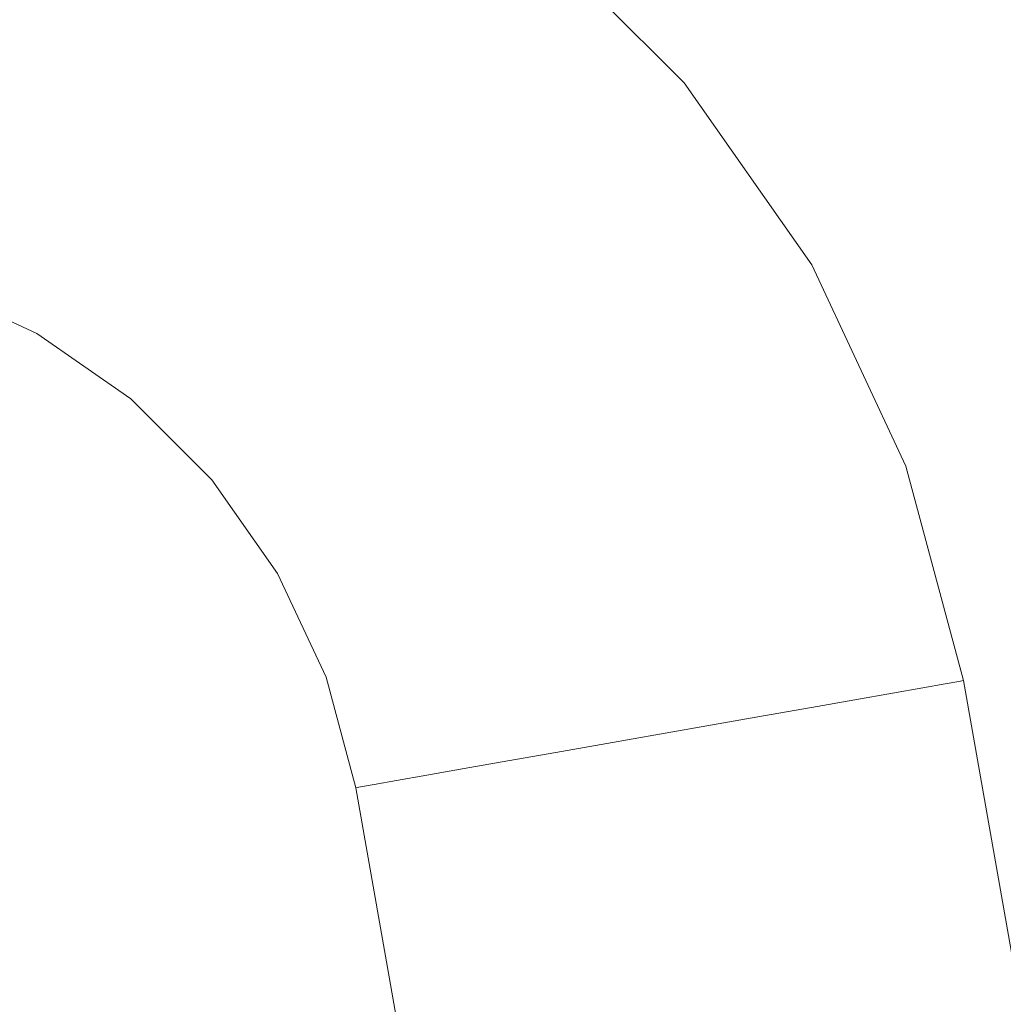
# Model space of a CAD drawing. Header units: millimetres. Extents: x -30280 to 309309, y -17460 to 4378.
# Tile 853 of 1056: x 251407 to 251433, y -13040 to -13014. Entities that reach past the tile are written whole.
import ezdxf

# ---------------------------------------------------------------- set-up
doc = ezdxf.new("R2010")
doc.units = ezdxf.units.MM
doc.header["$MEASUREMENT"] = 0
doc.linetypes.add('Wipeout_Contour', pattern=[1000, 0, -1000])
for name, color, linetype in [('Nuevo_08_E_Envans secs', 7, 'Continuous'), ('Nuevo_09_EI_Mobiliari general', 7, 'Continuous'), ('Nuevo_Ventanas Archicad', 7, 'Continuous')]:
    doc.layers.add(name, color=color, linetype=linetype)
doc.layers.add('Nuevo_09_EI_Mobiliari general_Pluma_Nº__1', color=7, linetype='Continuous', lineweight=5)

# ---------------------------------------------------------------- blocks, each defined once
blk = doc.blocks.new('Elem Sección_541_6', base_point=(235890.588, -13459.976))
at = {"color": 254, "linetype": 'Wipeout_Contour', "lineweight": 0, "ltscale": 1517989.291840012}
blk.add_wipeout([(248979.884, -11359.976), (254508.641, -11359.976), (254508.641, -13457.976), (254654.197, -13457.976), (254654.197, -11012.976), (248979.884, -11012.976)], dxfattribs=at).dxf.layer = 'Nuevo_08_E_Envans secs'
blk = doc.blocks.new('Elem Sección_543_6', base_point=(235890.588, -13459.976))
at = {"color": 254, "linetype": 'Wipeout_Contour', "lineweight": 0, "ltscale": 31165908.05935061}
blk.add_wipeout([(253368.641, -11399.976), (248979.884, -11399.976), (248979.884, -13305.666), (249022.416, -13068.118), (249023.053, -13065.78), (249026.984, -13043.488), (249005.387, -13043.488), (249005.387, -12987.919), (249005.459, -12987.919), (249019.024, -12561.809), (249441.751, -12561.809), (249455.316, -12987.919), (249455.387, -12987.919), (249455.387, -13043.488), (249433.791, -13043.488), (249437.722, -13065.78), (249438.358, -13068.118), (249480.387, -13302.855), (249522.416, -13068.119), (249523.053, -13065.78), (249526.984, -13043.488), (249505.387, -13043.488), (249505.387, -12987.919), (249505.459, -12987.919), (249519.024, -12561.809), (249941.751, -12561.809), (249955.316, -12987.919), (249955.387, -12987.919), (249955.387, -13043.488), (249933.791, -13043.488), (249937.722, -13065.78), (249938.358, -13068.119), (249980.387, -13302.855), (250022.416, -13068.119), (250023.053, -13065.78), (250026.984, -13043.488), (250005.387, -13043.488), (250005.387, -12987.919), (250005.459, -12987.919), (250019.024, -12561.81), (250441.751, -12561.81), (250455.316, -12987.919), (250455.387, -12987.919), (250455.387, -13043.488), (250433.791, -13043.488), (250437.722, -13065.78), (250438.358, -13068.119), (250480.387, -13302.855), (250522.416, -13068.119), (250523.053, -13065.78), (250526.984, -13043.488), (250505.387, -13043.488), (250505.387, -12987.919), (250505.459, -12987.919), (250519.024, -12561.81), (250941.751, -12561.81), (250955.316, -12987.919), (250955.387, -12987.919), (250955.387, -13043.488), (250933.791, -13043.488), (250937.722, -13065.78), (250938.358, -13068.119), (250980.387, -13302.855), (251022.416, -13068.119), (251023.053, -13065.78), (251026.984, -13043.488), (251005.387, -13043.488), (251005.387, -12987.919), (251005.459, -12987.919), (251019.024, -12561.81), (251441.751, -12561.81), (251455.316, -12987.919), (251455.387, -12987.919), (251455.387, -13043.488), (251433.791, -13043.488), (251437.722, -13065.78), (251438.358, -13068.119), (251480.387, -13302.855), (251522.416, -13068.119), (251523.053, -13065.78), (251526.984, -13043.488), (251505.387, -13043.488), (251505.387, -12987.919), (251505.459, -12987.919), (251519.024, -12561.81), (251941.751, -12561.81), (251955.316, -12987.919), (251955.387, -12987.919), (251955.387, -13043.488), (251933.791, -13043.488), (251937.722, -13065.78), (251938.358, -13068.119), (251980.387, -13302.855), (252022.416, -13068.119), (252023.053, -13065.78), (252026.984, -13043.488), (252005.387, -13043.488), (252005.387, -12987.919), (252005.459, -12987.919), (252019.024, -12561.81), (252441.751, -12561.81), (252455.316, -12987.919), (252455.387, -12987.919), (252455.387, -13043.488), (252433.791, -13043.488), (252437.722, -13065.78), (252438.358, -13068.119), (252480.387, -13302.855), (252522.416, -13068.119), (252523.053, -13065.78), (252526.984, -13043.488), (252505.387, -13043.488), (252505.387, -12987.919), (252505.459, -12987.919), (252519.024, -12561.81), (252941.751, -12561.81), (252955.316, -12987.919), (252955.387, -12987.919), (252955.387, -13043.488), (252933.791, -13043.488), (252937.722, -13065.78), (252938.358, -13068.119), (252999.567, -13409.976), (253368.641, -13409.976)], dxfattribs=at).dxf.layer = 'Nuevo_Ventanas Archicad'
blk = doc.blocks.new('Elem Sección_548_6', base_point=(235890.588, -13459.976))
at = {"color": 254, "linetype": 'Wipeout_Contour', "lineweight": 0, "ltscale": 9559586.718697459}
blk.add_wipeout([(251044.853, -13034.287), (251043.278, -13043.221), (251043.407, -13043.221), (251043.735, -13043.071), (251049.285, -13041.62), (251054.944, -13041.147), (251054.944, -13041.12), (251230.387, -13041.603), (251405.831, -13041.12), (251405.831, -13041.147), (251411.49, -13041.62), (251417.04, -13043.071), (251417.368, -13043.221), (251417.497, -13043.221), (251415.922, -13034.287), (251415.153, -13031.419), (251413.897, -13028.729), (251412.191, -13026.298), (251410.089, -13024.201), (251407.654, -13022.502), (251404.961, -13021.252), (251402.091, -13020.49), (251399.133, -13020.239), (251399.133, -13020.217), (251243.579, -13020.652), (251243.579, -13020.725), (251230.387, -13020.689), (251217.196, -13020.725), (251217.196, -13020.652), (251061.642, -13020.217), (251061.642, -13020.239), (251058.684, -13020.49), (251055.814, -13021.252), (251053.12, -13022.502), (251050.685, -13024.201), (251048.583, -13026.298), (251046.878, -13028.729), (251045.622, -13031.419)], dxfattribs=at).dxf.layer = 'Nuevo_09_EI_Mobiliari general'
at = {"color": 254, "linetype": 'Wipeout_Contour', "lineweight": 0, "ltscale": 2517678.655967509}
blk.add_wipeout([(251455.387, -13007.674), (251413.566, -13007.674), (251415.63, -13008.632), (251420.357, -13011.93), (251424.437, -13016.001), (251427.747, -13020.719), (251430.186, -13025.942), (251431.679, -13031.509), (251433.744, -13043.221), (251455.387, -13043.221)], dxfattribs=at).dxf.layer = 'Nuevo_09_EI_Mobiliari general'
at = {"color": 254, "linetype": 'Wipeout_Contour', "lineweight": 0, "ltscale": 1007193.004437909}
blk.add_wipeout([(251480.387, -13345.819), (251425.168, -13032.657), (251423.8, -13032.898), (251480.387, -13353.819)], dxfattribs=at).dxf.layer = 'Nuevo_09_EI_Mobiliari general'
at = {"color": 254, "linetype": 'Wipeout_Contour', "lineweight": 0, "ltscale": 1007189.338553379}
blk.add_wipeout([(251480.387, -13353.819), (251423.8, -13032.898), (251422.432, -13033.139), (251478.977, -13353.819)], dxfattribs=at).dxf.layer = 'Nuevo_09_EI_Mobiliari general'
at = {"color": 254, "linetype": 'Wipeout_Contour', "lineweight": 0, "ltscale": 1007183.897690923}
blk.add_wipeout([(251422.432, -13033.139), (251421.106, -13033.373), (251477.609, -13353.819), (251478.977, -13353.819)], dxfattribs=at).dxf.layer = 'Nuevo_09_EI_Mobiliari general'
at = {"color": 254, "linetype": 'Wipeout_Contour', "lineweight": 0, "ltscale": 1007178.706047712}
blk.add_wipeout([(251477.609, -13353.819), (251421.106, -13033.373), (251419.861, -13033.593), (251476.326, -13353.819)], dxfattribs=at).dxf.layer = 'Nuevo_09_EI_Mobiliari general'
at = {"color": 254, "linetype": 'Wipeout_Contour', "lineweight": 0, "ltscale": 1007173.921383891}
blk.add_wipeout([(251476.326, -13353.819), (251419.861, -13033.593), (251418.736, -13033.791), (251475.166, -13353.819)], dxfattribs=at).dxf.layer = 'Nuevo_09_EI_Mobiliari general'
at = {"color": 254, "linetype": 'Wipeout_Contour', "lineweight": 0, "ltscale": 1007169.68908192}
blk.add_wipeout([(251417.765, -13033.962), (251474.164, -13353.819), (251475.166, -13353.819), (251418.736, -13033.791)], dxfattribs=at).dxf.layer = 'Nuevo_09_EI_Mobiliari general'
at = {"color": 254, "linetype": 'Wipeout_Contour', "lineweight": 0, "ltscale": 1007166.137712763}
blk.add_wipeout([(251474.164, -13353.819), (251417.765, -13033.962), (251416.977, -13034.101), (251473.352, -13353.819)], dxfattribs=at).dxf.layer = 'Nuevo_09_EI_Mobiliari general'
at = {"color": 254, "linetype": 'Wipeout_Contour', "lineweight": 0, "ltscale": 1007163.375188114}
blk.add_wipeout([(251416.977, -13034.101), (251416.397, -13034.203), (251472.754, -13353.819), (251473.352, -13353.819)], dxfattribs=at).dxf.layer = 'Nuevo_09_EI_Mobiliari general'
at = {"color": 254, "linetype": 'Wipeout_Contour', "lineweight": 0, "ltscale": 1007161.485494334}
blk.add_wipeout([(251472.754, -13353.819), (251416.397, -13034.203), (251416.042, -13034.266), (251472.387, -13353.819)], dxfattribs=at).dxf.layer = 'Nuevo_09_EI_Mobiliari general'
at = {"color": 254, "linetype": 'Wipeout_Contour', "lineweight": 0, "ltscale": 1007160.526006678}
blk.add_wipeout([(251415.922, -13034.287), (251472.264, -13353.819), (251472.387, -13353.819), (251416.042, -13034.266)], dxfattribs=at).dxf.layer = 'Nuevo_09_EI_Mobiliari general'
at = {"color": 254, "linetype": 'Wipeout_Contour', "lineweight": 0, "ltscale": 1007202.730688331}
blk.add_wipeout([(251431.559, -13031.53), (251480.387, -13308.449), (251480.387, -13307.749), (251431.679, -13031.509)], dxfattribs=at).dxf.layer = 'Nuevo_09_EI_Mobiliari general'
at = {"color": 254, "linetype": 'Wipeout_Contour', "lineweight": 0, "ltscale": 1007202.402345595}
blk.add_wipeout([(251431.559, -13031.53), (251431.204, -13031.593), (251480.387, -13310.527), (251480.387, -13308.449)], dxfattribs=at).dxf.layer = 'Nuevo_09_EI_Mobiliari general'
at = {"color": 254, "linetype": 'Wipeout_Contour', "lineweight": 0, "ltscale": 1007201.760906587}
blk.add_wipeout([(251480.387, -13310.527), (251431.204, -13031.593), (251430.623, -13031.695), (251480.387, -13313.921)], dxfattribs=at).dxf.layer = 'Nuevo_09_EI_Mobiliari general'
at = {"color": 254, "linetype": 'Wipeout_Contour', "lineweight": 0, "ltscale": 1007072.850735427}
blk.add_wipeout([(251430.072, -13025.983), (251431.559, -13031.53), (251431.679, -13031.509), (251430.186, -13025.942)], dxfattribs=at).dxf.layer = 'Nuevo_09_EI_Mobiliari general'
at = {"color": 254, "linetype": 'Wipeout_Contour', "lineweight": 0, "ltscale": 1007200.825988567}
blk.add_wipeout([(251430.623, -13031.695), (251429.836, -13031.834), (251480.387, -13318.527), (251480.387, -13313.921)], dxfattribs=at).dxf.layer = 'Nuevo_09_EI_Mobiliari general'
at = {"color": 254, "linetype": 'Wipeout_Contour', "lineweight": 0, "ltscale": 1007063.898723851}
blk.add_wipeout([(251427.642, -13020.78), (251430.072, -13025.983), (251430.186, -13025.942), (251427.747, -13020.719)], dxfattribs=at).dxf.layer = 'Nuevo_09_EI_Mobiliari general'
at = {"color": 254, "linetype": 'Wipeout_Contour', "lineweight": 0, "ltscale": 1007199.626137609}
blk.add_wipeout([(251428.864, -13032.005), (251480.387, -13324.206), (251480.387, -13318.527), (251429.836, -13031.834)], dxfattribs=at).dxf.layer = 'Nuevo_09_EI_Mobiliari general'
at = {"color": 254, "linetype": 'Wipeout_Contour', "lineweight": 0, "ltscale": 1007051.411574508}
blk.add_wipeout([(251424.344, -13016.079), (251427.642, -13020.78), (251427.747, -13020.719), (251424.437, -13016.001)], dxfattribs=at).dxf.layer = 'Nuevo_09_EI_Mobiliari general'
at = {"color": 254, "linetype": 'Wipeout_Contour', "lineweight": 0, "ltscale": 1007071.942308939}
blk.add_wipeout([(251430.072, -13025.983), (251429.733, -13026.107), (251431.204, -13031.593), (251431.559, -13031.53)], dxfattribs=at).dxf.layer = 'Nuevo_09_EI_Mobiliari general'
at = {"color": 254, "linetype": 'Wipeout_Contour', "lineweight": 0, "ltscale": 1007198.197917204}
blk.add_wipeout([(251428.864, -13032.005), (251427.74, -13032.203), (251480.387, -13330.784), (251480.387, -13324.206)], dxfattribs=at).dxf.layer = 'Nuevo_09_EI_Mobiliari general'
at = {"layer": 'Nuevo_09_EI_Mobiliari general_Pluma_Nº__1', "color": 7, "linetype": 'Continuous', "lineweight": 5}
blk.add_line((251431.679, -13031.509), (251431.559, -13031.53), dxfattribs=at)
at = {"color": 254, "linetype": 'Wipeout_Contour', "lineweight": 0, "ltscale": 1007035.77013558}
blk.add_wipeout([(251420.279, -13012.023), (251424.344, -13016.079), (251424.437, -13016.001), (251420.357, -13011.93)], dxfattribs=at).dxf.layer = 'Nuevo_09_EI_Mobiliari general'
at = {"color": 254, "linetype": 'Wipeout_Contour', "lineweight": 0, "ltscale": 1007063.05652108}
blk.add_wipeout([(251427.642, -13020.78), (251427.33, -13020.961), (251429.733, -13026.107), (251430.072, -13025.983)], dxfattribs=at).dxf.layer = 'Nuevo_09_EI_Mobiliari general'
at = {"color": 254, "linetype": 'Wipeout_Contour', "lineweight": 0, "ltscale": 1007196.584828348}
blk.add_wipeout([(251427.74, -13032.203), (251426.495, -13032.423), (251480.387, -13338.062), (251480.387, -13330.784)], dxfattribs=at).dxf.layer = 'Nuevo_09_EI_Mobiliari general'
at = {"color": 254, "linetype": 'Wipeout_Contour', "lineweight": 0, "ltscale": 1007050.661154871}
blk.add_wipeout([(251424.344, -13016.079), (251424.068, -13016.311), (251427.33, -13020.961), (251427.642, -13020.78)], dxfattribs=at).dxf.layer = 'Nuevo_09_EI_Mobiliari general'
at = {"color": 254, "linetype": 'Wipeout_Contour', "lineweight": 0, "ltscale": 1007070.146053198}
blk.add_wipeout([(251429.733, -13026.107), (251429.179, -13026.309), (251430.623, -13031.695), (251431.204, -13031.593)], dxfattribs=at).dxf.layer = 'Nuevo_09_EI_Mobiliari general'
at = {"color": 254, "linetype": 'Wipeout_Contour', "lineweight": 0, "ltscale": 1007194.835947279}
blk.add_wipeout([(251480.387, -13338.062), (251426.495, -13032.423), (251425.168, -13032.657), (251480.387, -13345.819)], dxfattribs=at).dxf.layer = 'Nuevo_09_EI_Mobiliari general'
at = {"layer": 'Nuevo_09_EI_Mobiliari general_Pluma_Nº__1', "color": 7, "linetype": 'Continuous', "lineweight": 5}
for p, q in [((251431.559, -13031.53), (251431.204, -13031.593)), ((251480.387, -13307.749), (251431.679, -13031.509))]:
    blk.add_line(p, q, dxfattribs=at)
at = {"color": 254, "linetype": 'Wipeout_Contour', "lineweight": 0, "ltscale": 1007035.134471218}
blk.add_wipeout([(251420.279, -13012.023), (251420.047, -13012.3), (251424.068, -13016.311), (251424.344, -13016.079)], dxfattribs=at).dxf.layer = 'Nuevo_09_EI_Mobiliari general'
at = {"color": 254, "linetype": 'Wipeout_Contour', "lineweight": 0, "ltscale": 1007061.390362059}
blk.add_wipeout([(251427.33, -13020.961), (251426.82, -13021.256), (251429.179, -13026.309), (251429.733, -13026.107)], dxfattribs=at).dxf.layer = 'Nuevo_09_EI_Mobiliari general'
at = {"color": 254, "linetype": 'Wipeout_Contour', "lineweight": 0, "ltscale": 1007049.175653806}
blk.add_wipeout([(251424.068, -13016.311), (251423.617, -13016.691), (251426.82, -13021.256), (251427.33, -13020.961)], dxfattribs=at).dxf.layer = 'Nuevo_09_EI_Mobiliari general'
at = {"color": 254, "linetype": 'Wipeout_Contour', "lineweight": 0, "ltscale": 1007067.51705554}
blk.add_wipeout([(251429.179, -13026.309), (251428.427, -13026.582), (251429.836, -13031.834), (251430.623, -13031.695)], dxfattribs=at).dxf.layer = 'Nuevo_09_EI_Mobiliari general'
at = {"layer": 'Nuevo_09_EI_Mobiliari general_Pluma_Nº__1', "color": 7, "linetype": 'Continuous', "lineweight": 5}
for p, q in [((251431.679, -13031.509), (251430.186, -13025.942)), ((251431.204, -13031.593), (251430.623, -13031.695))]:
    blk.add_line(p, q, dxfattribs=at)
at = {"color": 254, "linetype": 'Wipeout_Contour', "lineweight": 0, "ltscale": 1007033.874939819}
blk.add_wipeout([(251420.047, -13012.3), (251419.669, -13012.752), (251423.617, -13016.691), (251424.068, -13016.311)], dxfattribs=at).dxf.layer = 'Nuevo_09_EI_Mobiliari general'
at = {"color": 254, "linetype": 'Wipeout_Contour', "lineweight": 0, "ltscale": 1007058.951207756}
blk.add_wipeout([(251426.82, -13021.256), (251426.127, -13021.656), (251428.427, -13026.582), (251429.179, -13026.309)], dxfattribs=at).dxf.layer = 'Nuevo_09_EI_Mobiliari general'
at = {"color": 254, "linetype": 'Wipeout_Contour', "lineweight": 0, "ltscale": 1007047.000464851}
blk.add_wipeout([(251423.617, -13016.691), (251423.005, -13017.205), (251426.127, -13021.656), (251426.82, -13021.256)], dxfattribs=at).dxf.layer = 'Nuevo_09_EI_Mobiliari general'
at = {"color": 254, "linetype": 'Wipeout_Contour', "lineweight": 0, "ltscale": 1007064.135539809}
blk.add_wipeout([(251427.501, -13026.92), (251428.864, -13032.005), (251429.836, -13031.834), (251428.427, -13026.582)], dxfattribs=at).dxf.layer = 'Nuevo_09_EI_Mobiliari general'
at = {"layer": 'Nuevo_09_EI_Mobiliari general_Pluma_Nº__1', "color": 7, "linetype": 'Continuous', "lineweight": 5}
blk.add_line((251430.623, -13031.695), (251429.836, -13031.834), dxfattribs=at)
at = {"color": 254, "linetype": 'Wipeout_Contour', "lineweight": 0, "ltscale": 1007032.030028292}
blk.add_wipeout([(251419.669, -13012.752), (251419.156, -13013.366), (251423.005, -13017.205), (251423.617, -13016.691)], dxfattribs=at).dxf.layer = 'Nuevo_09_EI_Mobiliari general'
at = {"color": 254, "linetype": 'Wipeout_Contour', "lineweight": 0, "ltscale": 1007055.813436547}
blk.add_wipeout([(251425.274, -13022.15), (251427.501, -13026.92), (251428.427, -13026.582), (251426.127, -13021.656)], dxfattribs=at).dxf.layer = 'Nuevo_09_EI_Mobiliari general'
at = {"layer": 'Nuevo_09_EI_Mobiliari general_Pluma_Nº__1', "color": 7, "linetype": 'Continuous', "lineweight": 5}
blk.add_line((251430.186, -13025.942), (251427.747, -13020.719), dxfattribs=at)
at = {"color": 254, "linetype": 'Wipeout_Contour', "lineweight": 0, "ltscale": 1007044.201899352}
blk.add_wipeout([(251422.25, -13017.84), (251425.274, -13022.15), (251426.127, -13021.656), (251423.005, -13017.205)], dxfattribs=at).dxf.layer = 'Nuevo_09_EI_Mobiliari general'
at = {"color": 254, "linetype": 'Wipeout_Contour', "lineweight": 0, "ltscale": 1007060.104490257}
blk.add_wipeout([(251427.501, -13026.92), (251426.428, -13027.311), (251427.74, -13032.203), (251428.864, -13032.005)], dxfattribs=at).dxf.layer = 'Nuevo_09_EI_Mobiliari general'
at = {"layer": 'Nuevo_09_EI_Mobiliari general_Pluma_Nº__1', "color": 7, "linetype": 'Continuous', "lineweight": 5}
blk.add_line((251429.836, -13031.834), (251428.864, -13032.005), dxfattribs=at)
at = {"color": 254, "linetype": 'Wipeout_Contour', "lineweight": 0, "ltscale": 1007029.655984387}
blk.add_wipeout([(251418.523, -13014.122), (251422.25, -13017.84), (251423.005, -13017.205), (251419.156, -13013.366)], dxfattribs=at).dxf.layer = 'Nuevo_09_EI_Mobiliari general'
at = {"color": 254, "linetype": 'Wipeout_Contour', "lineweight": 0, "ltscale": 1007052.072597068}
blk.add_wipeout([(251425.274, -13022.15), (251424.285, -13022.722), (251426.428, -13027.311), (251427.501, -13026.92)], dxfattribs=at).dxf.layer = 'Nuevo_09_EI_Mobiliari general'
at = {"color": 254, "linetype": 'Wipeout_Contour', "lineweight": 0, "ltscale": 1007040.865171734}
blk.add_wipeout([(251422.25, -13017.84), (251421.376, -13018.575), (251424.285, -13022.722), (251425.274, -13022.15)], dxfattribs=at).dxf.layer = 'Nuevo_09_EI_Mobiliari general'
at = {"color": 254, "linetype": 'Wipeout_Contour', "lineweight": 0, "ltscale": 1007055.546555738}
blk.add_wipeout([(251426.428, -13027.311), (251425.24, -13027.744), (251426.495, -13032.423), (251427.74, -13032.203)], dxfattribs=at).dxf.layer = 'Nuevo_09_EI_Mobiliari general'
at = {"layer": 'Nuevo_09_EI_Mobiliari general_Pluma_Nº__1', "color": 7, "linetype": 'Continuous', "lineweight": 5}
for p, q in [((251427.747, -13020.719), (251424.437, -13016.001)), ((251428.864, -13032.005), (251427.74, -13032.203))]:
    blk.add_line(p, q, dxfattribs=at)
at = {"color": 254, "linetype": 'Wipeout_Contour', "lineweight": 0, "ltscale": 1007026.825103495}
blk.add_wipeout([(251418.523, -13014.122), (251417.79, -13014.998), (251421.376, -13018.575), (251422.25, -13017.84)], dxfattribs=at).dxf.layer = 'Nuevo_09_EI_Mobiliari general'
at = {"color": 254, "linetype": 'Wipeout_Contour', "lineweight": 0, "ltscale": 1007047.842512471}
blk.add_wipeout([(251424.285, -13022.722), (251423.191, -13023.354), (251425.24, -13027.744), (251426.428, -13027.311)], dxfattribs=at).dxf.layer = 'Nuevo_09_EI_Mobiliari general'
at = {"color": 254, "linetype": 'Wipeout_Contour', "lineweight": 0, "ltscale": 1007010.38106252}
blk.add_wipeout([(251414.206, -13011.109), (251413.636, -13012.099), (251417.79, -13014.998), (251418.523, -13014.122)], dxfattribs=at).dxf.layer = 'Nuevo_09_EI_Mobiliari general'
at = {"color": 254, "linetype": 'Wipeout_Contour', "lineweight": 0, "ltscale": 1007037.091809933}
blk.add_wipeout([(251421.376, -13018.575), (251420.409, -13019.388), (251423.191, -13023.354), (251424.285, -13022.722)], dxfattribs=at).dxf.layer = 'Nuevo_09_EI_Mobiliari general'
at = {"color": 254, "linetype": 'Wipeout_Contour', "lineweight": 0, "ltscale": 1007050.600342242}
blk.add_wipeout([(251425.24, -13027.744), (251423.975, -13028.205), (251425.168, -13032.657), (251426.495, -13032.423)], dxfattribs=at).dxf.layer = 'Nuevo_09_EI_Mobiliari general'
at = {"layer": 'Nuevo_09_EI_Mobiliari general_Pluma_Nº__1', "color": 7, "linetype": 'Continuous', "lineweight": 5}
blk.add_line((251427.74, -13032.203), (251426.495, -13032.423), dxfattribs=at)
at = {"color": 254, "linetype": 'Wipeout_Contour', "lineweight": 0, "ltscale": 1007023.623527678}
blk.add_wipeout([(251417.79, -13014.998), (251416.979, -13015.967), (251420.409, -13019.388), (251421.376, -13018.575)], dxfattribs=at).dxf.layer = 'Nuevo_09_EI_Mobiliari general'
at = {"color": 254, "linetype": 'Wipeout_Contour', "lineweight": 0, "ltscale": 1007043.251827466}
blk.add_wipeout([(251423.191, -13023.354), (251422.025, -13024.029), (251423.975, -13028.205), (251425.24, -13027.744)], dxfattribs=at).dxf.layer = 'Nuevo_09_EI_Mobiliari general'
at = {"color": 254, "linetype": 'Wipeout_Contour', "lineweight": 0, "ltscale": 1007007.848975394}
blk.add_wipeout([(251413.636, -13012.099), (251413.006, -13013.195), (251416.979, -13015.967), (251417.79, -13014.998)], dxfattribs=at).dxf.layer = 'Nuevo_09_EI_Mobiliari general'
at = {"color": 254, "linetype": 'Wipeout_Contour', "lineweight": 0, "ltscale": 1007032.99656882}
blk.add_wipeout([(251420.409, -13019.388), (251419.378, -13020.255), (251422.025, -13024.029), (251423.191, -13023.354)], dxfattribs=at).dxf.layer = 'Nuevo_09_EI_Mobiliari general'
at = {"color": 254, "linetype": 'Wipeout_Contour', "lineweight": 0, "ltscale": 1007045.416211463}
blk.add_wipeout([(251423.975, -13028.205), (251422.669, -13028.68), (251423.8, -13032.898), (251425.168, -13032.657)], dxfattribs=at).dxf.layer = 'Nuevo_09_EI_Mobiliari general'
at = {"layer": 'Nuevo_09_EI_Mobiliari general_Pluma_Nº__1', "color": 7, "linetype": 'Continuous', "lineweight": 5}
blk.add_line((251426.495, -13032.423), (251425.168, -13032.657), dxfattribs=at)
at = {"color": 254, "linetype": 'Wipeout_Contour', "lineweight": 0, "ltscale": 1007020.148623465}
blk.add_wipeout([(251416.979, -13015.967), (251416.115, -13017), (251419.378, -13020.255), (251420.409, -13019.388)], dxfattribs=at).dxf.layer = 'Nuevo_09_EI_Mobiliari general'
at = {"color": 254, "linetype": 'Wipeout_Contour', "lineweight": 0, "ltscale": 1007038.440100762}
blk.add_wipeout([(251422.025, -13024.029), (251420.822, -13024.724), (251422.669, -13028.68), (251423.975, -13028.205)], dxfattribs=at).dxf.layer = 'Nuevo_09_EI_Mobiliari general'
at = {"layer": 'Nuevo_09_EI_Mobiliari general_Pluma_Nº__1', "color": 7, "linetype": 'Continuous', "lineweight": 5}
blk.add_line((251424.437, -13016.001), (251420.357, -13011.93), dxfattribs=at)
at = {"color": 254, "linetype": 'Wipeout_Contour', "lineweight": 0, "ltscale": 1007005.100445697}
blk.add_wipeout([(251413.006, -13013.195), (251412.335, -13014.362), (251416.115, -13017), (251416.979, -13015.967)], dxfattribs=at).dxf.layer = 'Nuevo_09_EI_Mobiliari general'
at = {"color": 254, "linetype": 'Wipeout_Contour', "lineweight": 0, "ltscale": 1007028.70394034}
blk.add_wipeout([(251419.378, -13020.255), (251418.314, -13021.149), (251420.822, -13024.724), (251422.025, -13024.029)], dxfattribs=at).dxf.layer = 'Nuevo_09_EI_Mobiliari general'
at = {"color": 254, "linetype": 'Wipeout_Contour', "lineweight": 0, "ltscale": 1007040.151716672}
blk.add_wipeout([(251422.669, -13028.68), (251421.364, -13029.156), (251422.432, -13033.139), (251423.8, -13032.898)], dxfattribs=at).dxf.layer = 'Nuevo_09_EI_Mobiliari general'
at = {"layer": 'Nuevo_09_EI_Mobiliari general_Pluma_Nº__1', "color": 7, "linetype": 'Continuous', "lineweight": 5}
blk.add_line((251425.168, -13032.657), (251423.8, -13032.898), dxfattribs=at)
at = {"color": 254, "linetype": 'Wipeout_Contour', "lineweight": 0, "ltscale": 1007016.506017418}
blk.add_wipeout([(251416.115, -13017), (251415.223, -13018.066), (251418.314, -13021.149), (251419.378, -13020.255)], dxfattribs=at).dxf.layer = 'Nuevo_09_EI_Mobiliari general'
at = {"color": 254, "linetype": 'Wipeout_Contour', "lineweight": 0, "ltscale": 1007033.553563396}
blk.add_wipeout([(251420.822, -13024.724), (251419.619, -13025.419), (251421.364, -13029.156), (251422.669, -13028.68)], dxfattribs=at).dxf.layer = 'Nuevo_09_EI_Mobiliari general'
at = {"color": 254, "linetype": 'Wipeout_Contour', "lineweight": 0, "ltscale": 1007002.219011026}
blk.add_wipeout([(251412.335, -13014.362), (251411.642, -13015.567), (251415.223, -13018.066), (251416.115, -13017)], dxfattribs=at).dxf.layer = 'Nuevo_09_EI_Mobiliari general'
at = {"color": 254, "linetype": 'Wipeout_Contour', "lineweight": 0, "ltscale": 1007024.344365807}
blk.add_wipeout([(251418.314, -13021.149), (251417.251, -13022.043), (251419.619, -13025.419), (251420.822, -13024.724)], dxfattribs=at).dxf.layer = 'Nuevo_09_EI_Mobiliari general'
at = {"color": 254, "linetype": 'Wipeout_Contour', "lineweight": 0, "ltscale": 1007034.966815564}
blk.add_wipeout([(251421.364, -13029.156), (251420.099, -13029.617), (251421.106, -13033.373), (251422.432, -13033.139)], dxfattribs=at).dxf.layer = 'Nuevo_09_EI_Mobiliari general'
at = {"layer": 'Nuevo_09_EI_Mobiliari general_Pluma_Nº__1', "color": 7, "linetype": 'Continuous', "lineweight": 5}
blk.add_line((251423.8, -13032.898), (251422.432, -13033.139), dxfattribs=at)
at = {"color": 254, "linetype": 'Wipeout_Contour', "lineweight": 0, "ltscale": 1006986.279049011}
blk.add_wipeout([(251408.154, -13012.423), (251407.681, -13013.729), (251411.642, -13015.567), (251412.335, -13014.362)], dxfattribs=at).dxf.layer = 'Nuevo_09_EI_Mobiliari general'
at = {"color": 254, "linetype": 'Wipeout_Contour', "lineweight": 0, "ltscale": 1007012.806379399}
blk.add_wipeout([(251415.223, -13018.066), (251414.332, -13019.131), (251417.251, -13022.043), (251418.314, -13021.149)], dxfattribs=at).dxf.layer = 'Nuevo_09_EI_Mobiliari general'
at = {"color": 254, "linetype": 'Wipeout_Contour', "lineweight": 0, "ltscale": 1007028.740671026}
blk.add_wipeout([(251419.619, -13025.419), (251418.453, -13026.094), (251420.099, -13029.617), (251421.364, -13029.156)], dxfattribs=at).dxf.layer = 'Nuevo_09_EI_Mobiliari general'
at = {"color": 254, "linetype": 'Wipeout_Contour', "lineweight": 0, "ltscale": 1006999.292190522}
blk.add_wipeout([(251411.642, -13015.567), (251410.95, -13016.771), (251414.332, -13019.131), (251415.223, -13018.066)], dxfattribs=at).dxf.layer = 'Nuevo_09_EI_Mobiliari general'
at = {"color": 254, "linetype": 'Wipeout_Contour', "lineweight": 0, "ltscale": 1007020.05026513}
blk.add_wipeout([(251417.251, -13022.043), (251416.22, -13022.91), (251418.453, -13026.094), (251419.619, -13025.419)], dxfattribs=at).dxf.layer = 'Nuevo_09_EI_Mobiliari general'
at = {"color": 254, "linetype": 'Wipeout_Contour', "lineweight": 0, "ltscale": 1007030.019005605}
blk.add_wipeout([(251420.099, -13029.617), (251418.911, -13030.05), (251419.861, -13033.593), (251421.106, -13033.373)], dxfattribs=at).dxf.layer = 'Nuevo_09_EI_Mobiliari general'
at = {"layer": 'Nuevo_09_EI_Mobiliari general_Pluma_Nº__1', "color": 7, "linetype": 'Continuous', "lineweight": 5}
blk.add_line((251422.432, -13033.139), (251421.106, -13033.373), dxfattribs=at)
at = {"color": 254, "linetype": 'Wipeout_Contour', "lineweight": 0, "ltscale": 1006984.214384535}
blk.add_wipeout([(251407.681, -13013.729), (251407.209, -13015.035), (251410.95, -13016.771), (251411.642, -13015.567)], dxfattribs=at).dxf.layer = 'Nuevo_09_EI_Mobiliari general'
at = {"color": 254, "linetype": 'Wipeout_Contour', "lineweight": 0, "ltscale": 1007009.162051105}
blk.add_wipeout([(251414.332, -13019.131), (251413.467, -13020.164), (251416.22, -13022.91), (251417.251, -13022.043)], dxfattribs=at).dxf.layer = 'Nuevo_09_EI_Mobiliari general'
at = {"color": 254, "linetype": 'Wipeout_Contour', "lineweight": 0, "ltscale": 1007024.147584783}
blk.add_wipeout([(251418.453, -13026.094), (251417.359, -13026.726), (251418.911, -13030.05), (251420.099, -13029.617)], dxfattribs=at).dxf.layer = 'Nuevo_09_EI_Mobiliari general'
at = {"color": 254, "linetype": 'Wipeout_Contour', "lineweight": 0, "ltscale": 1006968.033104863}
blk.add_wipeout([(251403.461, -13012.608), (251403.223, -13013.977), (251407.209, -13015.035), (251407.681, -13013.729)], dxfattribs=at).dxf.layer = 'Nuevo_09_EI_Mobiliari general'
at = {"color": 254, "linetype": 'Wipeout_Contour', "lineweight": 0, "ltscale": 1006996.408816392}
blk.add_wipeout([(251410.95, -13016.771), (251410.278, -13017.939), (251413.467, -13020.164), (251414.332, -13019.131)], dxfattribs=at).dxf.layer = 'Nuevo_09_EI_Mobiliari general'
at = {"color": 254, "linetype": 'Wipeout_Contour', "lineweight": 0, "ltscale": 1007015.95200321}
blk.add_wipeout([(251416.22, -13022.91), (251415.253, -13023.724), (251417.359, -13026.726), (251418.453, -13026.094)], dxfattribs=at).dxf.layer = 'Nuevo_09_EI_Mobiliari general'
at = {"color": 254, "linetype": 'Wipeout_Contour', "lineweight": 0, "ltscale": 1007025.458528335}
blk.add_wipeout([(251418.911, -13030.05), (251417.838, -13030.441), (251418.736, -13033.791), (251419.861, -13033.593)], dxfattribs=at).dxf.layer = 'Nuevo_09_EI_Mobiliari general'
at = {"layer": 'Nuevo_09_EI_Mobiliari general_Pluma_Nº__1', "color": 7, "linetype": 'Continuous', "lineweight": 5}
blk.add_line((251421.106, -13033.373), (251419.861, -13033.593), dxfattribs=at)
at = {"color": 254, "linetype": 'Wipeout_Contour', "lineweight": 0, "ltscale": 1006982.179952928}
blk.add_wipeout([(251407.209, -13015.035), (251406.751, -13016.302), (251410.278, -13017.939), (251410.95, -13016.771)], dxfattribs=at).dxf.layer = 'Nuevo_09_EI_Mobiliari general'
at = {"color": 254, "linetype": 'Wipeout_Contour', "lineweight": 0, "ltscale": 1007005.683622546}
blk.add_wipeout([(251413.467, -13020.164), (251412.656, -13021.133), (251415.253, -13023.724), (251416.22, -13022.91)], dxfattribs=at).dxf.layer = 'Nuevo_09_EI_Mobiliari general'
at = {"color": 254, "linetype": 'Wipeout_Contour', "lineweight": 0, "ltscale": 1007019.913716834}
blk.add_wipeout([(251417.359, -13026.726), (251416.37, -13027.298), (251417.838, -13030.441), (251418.911, -13030.05)], dxfattribs=at).dxf.layer = 'Nuevo_09_EI_Mobiliari general'
at = {"color": 254, "linetype": 'Wipeout_Contour', "lineweight": 0, "ltscale": 1006966.9097244}
blk.add_wipeout([(251403.223, -13013.977), (251402.993, -13015.304), (251406.751, -13016.302), (251407.209, -13015.035)], dxfattribs=at).dxf.layer = 'Nuevo_09_EI_Mobiliari general'
at = {"color": 254, "linetype": 'Wipeout_Contour', "lineweight": 0, "ltscale": 1006993.656326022}
blk.add_wipeout([(251410.278, -13017.939), (251409.648, -13019.034), (251412.656, -13021.133), (251413.467, -13020.164)], dxfattribs=at).dxf.layer = 'Nuevo_09_EI_Mobiliari general'
at = {"color": 254, "linetype": 'Wipeout_Contour', "lineweight": 0, "ltscale": 1007012.17391589}
blk.add_wipeout([(251415.253, -13023.724), (251414.379, -13024.459), (251416.37, -13027.298), (251417.359, -13026.726)], dxfattribs=at).dxf.layer = 'Nuevo_09_EI_Mobiliari general'
at = {"color": 254, "linetype": 'Wipeout_Contour', "lineweight": 0, "ltscale": 1007021.423784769}
blk.add_wipeout([(251416.911, -13030.778), (251417.765, -13033.962), (251418.736, -13033.791), (251417.838, -13030.441)], dxfattribs=at).dxf.layer = 'Nuevo_09_EI_Mobiliari general'
at = {"layer": 'Nuevo_09_EI_Mobiliari general_Pluma_Nº__1', "color": 7, "linetype": 'Continuous', "lineweight": 5}
blk.add_line((251419.861, -13033.593), (251418.736, -13033.791), dxfattribs=at)
at = {"color": 254, "linetype": 'Wipeout_Contour', "lineweight": 0, "ltscale": 1006980.237364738}
blk.add_wipeout([(251406.751, -13016.302), (251406.321, -13017.491), (251409.648, -13019.034), (251410.278, -13017.939)], dxfattribs=at).dxf.layer = 'Nuevo_09_EI_Mobiliari general'
at = {"color": 254, "linetype": 'Wipeout_Contour', "lineweight": 0, "ltscale": 1007002.47656148}
blk.add_wipeout([(251412.656, -13021.133), (251411.923, -13022.009), (251414.379, -13024.459), (251415.253, -13023.724)], dxfattribs=at).dxf.layer = 'Nuevo_09_EI_Mobiliari general'
at = {"color": 254, "linetype": 'Wipeout_Contour', "lineweight": 0, "ltscale": 1007016.167474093}
blk.add_wipeout([(251415.517, -13027.792), (251416.911, -13030.778), (251417.838, -13030.441), (251416.37, -13027.298)], dxfattribs=at).dxf.layer = 'Nuevo_09_EI_Mobiliari general'
at = {"color": 254, "linetype": 'Wipeout_Contour', "lineweight": 0, "ltscale": 1006991.118099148}
blk.add_wipeout([(251409.648, -13019.034), (251409.079, -13020.025), (251411.923, -13022.009), (251412.656, -13021.133)], dxfattribs=at).dxf.layer = 'Nuevo_09_EI_Mobiliari general'
at = {"color": 254, "linetype": 'Wipeout_Contour', "lineweight": 0, "ltscale": 1007008.830516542}
blk.add_wipeout([(251413.624, -13025.094), (251415.517, -13027.792), (251416.37, -13027.298), (251414.379, -13024.459)], dxfattribs=at).dxf.layer = 'Nuevo_09_EI_Mobiliari general'
at = {"color": 254, "linetype": 'Wipeout_Contour', "lineweight": 0, "ltscale": 1007018.037093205}
blk.add_wipeout([(251416.911, -13030.778), (251416.16, -13031.052), (251416.977, -13034.101), (251417.765, -13033.962)], dxfattribs=at).dxf.layer = 'Nuevo_09_EI_Mobiliari general'
at = {"layer": 'Nuevo_09_EI_Mobiliari general_Pluma_Nº__1', "color": 7, "linetype": 'Continuous', "lineweight": 5}
blk.add_line((251418.736, -13033.791), (251417.765, -13033.962), dxfattribs=at)
at = {"color": 254, "linetype": 'Wipeout_Contour', "lineweight": 0, "ltscale": 1006978.445362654}
blk.add_wipeout([(251406.321, -13017.491), (251405.933, -13018.565), (251409.079, -13020.025), (251409.648, -13019.034)], dxfattribs=at).dxf.layer = 'Nuevo_09_EI_Mobiliari general'
at = {"color": 254, "linetype": 'Wipeout_Contour', "lineweight": 0, "ltscale": 1006999.638000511}
blk.add_wipeout([(251411.29, -13022.766), (251413.624, -13025.094), (251414.379, -13024.459), (251411.923, -13022.009)], dxfattribs=at).dxf.layer = 'Nuevo_09_EI_Mobiliari general'
at = {"color": 254, "linetype": 'Wipeout_Contour', "lineweight": 0, "ltscale": 1007013.022326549}
blk.add_wipeout([(251415.517, -13027.792), (251414.824, -13028.192), (251416.16, -13031.052), (251416.911, -13030.778)], dxfattribs=at).dxf.layer = 'Nuevo_09_EI_Mobiliari general'
at = {"color": 254, "linetype": 'Wipeout_Contour', "lineweight": 0, "ltscale": 1006988.870924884}
blk.add_wipeout([(251408.587, -13020.879), (251411.29, -13022.766), (251411.923, -13022.009), (251409.079, -13020.025)], dxfattribs=at).dxf.layer = 'Nuevo_09_EI_Mobiliari general'
at = {"color": 254, "linetype": 'Wipeout_Contour', "lineweight": 0, "ltscale": 1007006.023000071}
blk.add_wipeout([(251413.624, -13025.094), (251413.012, -13025.608), (251414.824, -13028.192), (251415.517, -13027.792)], dxfattribs=at).dxf.layer = 'Nuevo_09_EI_Mobiliari general'
at = {"color": 254, "linetype": 'Wipeout_Contour', "lineweight": 0, "ltscale": 1007015.400898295}
blk.add_wipeout([(251416.16, -13031.052), (251415.606, -13031.254), (251416.397, -13034.203), (251416.977, -13034.101)], dxfattribs=at).dxf.layer = 'Nuevo_09_EI_Mobiliari general'
at = {"layer": 'Nuevo_09_EI_Mobiliari general_Pluma_Nº__1', "color": 7, "linetype": 'Continuous', "lineweight": 5}
blk.add_line((251417.765, -13033.962), (251416.977, -13034.101), dxfattribs=at)
at = {"color": 254, "linetype": 'Wipeout_Contour', "lineweight": 0, "ltscale": 1006976.858047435}
blk.add_wipeout([(251405.597, -13019.492), (251408.587, -13020.879), (251409.079, -13020.025), (251405.933, -13018.565)], dxfattribs=at).dxf.layer = 'Nuevo_09_EI_Mobiliari general'
at = {"color": 254, "linetype": 'Wipeout_Contour', "lineweight": 0, "ltscale": 1006997.253784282}
blk.add_wipeout([(251411.29, -13022.766), (251410.777, -13023.379), (251413.012, -13025.608), (251413.624, -13025.094)], dxfattribs=at).dxf.layer = 'Nuevo_09_EI_Mobiliari general'
at = {"color": 254, "linetype": 'Wipeout_Contour', "lineweight": 0, "ltscale": 1007010.573315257}
blk.add_wipeout([(251414.824, -13028.192), (251414.314, -13028.487), (251415.606, -13031.254), (251416.16, -13031.052)], dxfattribs=at).dxf.layer = 'Nuevo_09_EI_Mobiliari general'
at = {"color": 254, "linetype": 'Wipeout_Contour', "lineweight": 0, "ltscale": 1006986.98268189}
blk.add_wipeout([(251408.587, -13020.879), (251408.189, -13021.573), (251410.777, -13023.379), (251411.29, -13022.766)], dxfattribs=at).dxf.layer = 'Nuevo_09_EI_Mobiliari general'
at = {"color": 254, "linetype": 'Wipeout_Contour', "lineweight": 0, "ltscale": 1007003.836155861}
blk.add_wipeout([(251413.012, -13025.608), (251412.561, -13025.988), (251414.314, -13028.487), (251414.824, -13028.192)], dxfattribs=at).dxf.layer = 'Nuevo_09_EI_Mobiliari general'
at = {"color": 254, "linetype": 'Wipeout_Contour', "lineweight": 0, "ltscale": 1007013.594499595}
blk.add_wipeout([(251415.606, -13031.254), (251415.267, -13031.378), (251416.042, -13034.266), (251416.397, -13034.203)], dxfattribs=at).dxf.layer = 'Nuevo_09_EI_Mobiliari general'
at = {"layer": 'Nuevo_09_EI_Mobiliari general_Pluma_Nº__1', "color": 7, "linetype": 'Continuous', "lineweight": 5}
blk.add_line((251416.977, -13034.101), (251416.397, -13034.203), dxfattribs=at)
at = {"color": 254, "linetype": 'Wipeout_Contour', "lineweight": 0, "ltscale": 1006975.523262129}
blk.add_wipeout([(251405.597, -13019.492), (251405.325, -13020.244), (251408.189, -13021.573), (251408.587, -13020.879)], dxfattribs=at).dxf.layer = 'Nuevo_09_EI_Mobiliari general'
at = {"color": 254, "linetype": 'Wipeout_Contour', "lineweight": 0, "ltscale": 1006995.395874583}
blk.add_wipeout([(251410.777, -13023.379), (251410.399, -13023.831), (251412.561, -13025.988), (251413.012, -13025.608)], dxfattribs=at).dxf.layer = 'Nuevo_09_EI_Mobiliari general'
at = {"color": 254, "linetype": 'Wipeout_Contour', "lineweight": 0, "ltscale": 1007008.894101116}
blk.add_wipeout([(251414.314, -13028.487), (251414.002, -13028.668), (251415.267, -13031.378), (251415.606, -13031.254)], dxfattribs=at).dxf.layer = 'Nuevo_09_EI_Mobiliari general'
at = {"color": 254, "linetype": 'Wipeout_Contour', "lineweight": 0, "ltscale": 1006985.510310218}
blk.add_wipeout([(251408.189, -13021.573), (251407.895, -13022.084), (251410.399, -13023.831), (251410.777, -13023.379)], dxfattribs=at).dxf.layer = 'Nuevo_09_EI_Mobiliari general'
at = {"color": 254, "linetype": 'Wipeout_Contour', "lineweight": 0, "ltscale": 1007002.335792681}
blk.add_wipeout([(251412.561, -13025.988), (251412.284, -13026.22), (251414.002, -13028.668), (251414.314, -13028.487)], dxfattribs=at).dxf.layer = 'Nuevo_09_EI_Mobiliari general'
at = {"color": 254, "linetype": 'Wipeout_Contour', "lineweight": 0, "ltscale": 1007012.671263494}
blk.add_wipeout([(251415.153, -13031.419), (251415.922, -13034.287), (251416.042, -13034.266), (251415.267, -13031.378)], dxfattribs=at).dxf.layer = 'Nuevo_09_EI_Mobiliari general'
at = {"layer": 'Nuevo_09_EI_Mobiliari general_Pluma_Nº__1', "color": 7, "linetype": 'Continuous', "lineweight": 5}
for p, q in [((251416.042, -13034.266), (251415.922, -13034.287)), ((251472.264, -13353.819), (251415.922, -13034.287)), ((251416.397, -13034.203), (251416.042, -13034.266))]:
    blk.add_line(p, q, dxfattribs=at)
at = {"color": 254, "linetype": 'Wipeout_Contour', "lineweight": 0, "ltscale": 1006974.481189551}
blk.add_wipeout([(251405.325, -13020.244), (251405.125, -13020.799), (251407.895, -13022.084), (251408.189, -13021.573)], dxfattribs=at).dxf.layer = 'Nuevo_09_EI_Mobiliari general'
at = {"color": 254, "linetype": 'Wipeout_Contour', "lineweight": 0, "ltscale": 1006994.120205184}
blk.add_wipeout([(251410.399, -13023.831), (251410.167, -13024.108), (251412.284, -13026.22), (251412.561, -13025.988)], dxfattribs=at).dxf.layer = 'Nuevo_09_EI_Mobiliari general'
at = {"color": 254, "linetype": 'Wipeout_Contour', "lineweight": 0, "ltscale": 1007008.034640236}
blk.add_wipeout([(251413.897, -13028.729), (251415.153, -13031.419), (251415.267, -13031.378), (251414.002, -13028.668)], dxfattribs=at).dxf.layer = 'Nuevo_09_EI_Mobiliari general'
at = {"layer": 'Nuevo_09_EI_Mobiliari general_Pluma_Nº__1', "color": 7, "linetype": 'Continuous', "lineweight": 5}
blk.add_line((251415.922, -13034.287), (251415.153, -13031.419), dxfattribs=at)
at = {"color": 254, "linetype": 'Wipeout_Contour', "lineweight": 0, "ltscale": 1006984.498145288}
blk.add_wipeout([(251407.895, -13022.084), (251407.715, -13022.397), (251410.167, -13024.108), (251410.399, -13023.831)], dxfattribs=at).dxf.layer = 'Nuevo_09_EI_Mobiliari general'
at = {"color": 254, "linetype": 'Wipeout_Contour', "lineweight": 0, "ltscale": 1007001.566774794}
blk.add_wipeout([(251412.191, -13026.298), (251413.897, -13028.729), (251414.002, -13028.668), (251412.284, -13026.22)], dxfattribs=at).dxf.layer = 'Nuevo_09_EI_Mobiliari general'
at = {"layer": 'Nuevo_09_EI_Mobiliari general_Pluma_Nº__1', "color": 7, "linetype": 'Continuous', "lineweight": 5}
blk.add_line((251415.153, -13031.419), (251413.897, -13028.729), dxfattribs=at)
at = {"color": 254, "linetype": 'Wipeout_Contour', "lineweight": 0, "ltscale": 1006973.763205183}
blk.add_wipeout([(251405.125, -13020.799), (251405.002, -13021.138), (251407.715, -13022.397), (251407.895, -13022.084)], dxfattribs=at).dxf.layer = 'Nuevo_09_EI_Mobiliari general'
at = {"color": 254, "linetype": 'Wipeout_Contour', "lineweight": 0, "ltscale": 1006993.465066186}
blk.add_wipeout([(251410.089, -13024.201), (251412.191, -13026.298), (251412.284, -13026.22), (251410.167, -13024.108)], dxfattribs=at).dxf.layer = 'Nuevo_09_EI_Mobiliari general'
at = {"layer": 'Nuevo_09_EI_Mobiliari general_Pluma_Nº__1', "color": 7, "linetype": 'Continuous', "lineweight": 5}
blk.add_line((251413.897, -13028.729), (251412.191, -13026.298), dxfattribs=at)
at = {"color": 254, "linetype": 'Wipeout_Contour', "lineweight": 0, "ltscale": 1006983.97666675}
blk.add_wipeout([(251407.654, -13022.502), (251410.089, -13024.201), (251410.167, -13024.108), (251407.715, -13022.397)], dxfattribs=at).dxf.layer = 'Nuevo_09_EI_Mobiliari general'
at = {"layer": 'Nuevo_09_EI_Mobiliari general_Pluma_Nº__1', "color": 7, "linetype": 'Continuous', "lineweight": 5}
blk.add_line((251412.191, -13026.298), (251410.089, -13024.201), dxfattribs=at)
at = {"color": 254, "linetype": 'Wipeout_Contour', "lineweight": 0, "ltscale": 1006973.391008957}
blk.add_wipeout([(251404.961, -13021.252), (251407.654, -13022.502), (251407.715, -13022.397), (251405.002, -13021.138)], dxfattribs=at).dxf.layer = 'Nuevo_09_EI_Mobiliari general'
at = {"layer": 'Nuevo_09_EI_Mobiliari general_Pluma_Nº__1', "color": 7, "linetype": 'Continuous', "lineweight": 5}
for p, q in [((251407.654, -13022.502), (251404.961, -13021.252)), ((251410.089, -13024.201), (251407.654, -13022.502))]:
    blk.add_line(p, q, dxfattribs=at)

msp = doc.modelspace()

# ---------------------------------------------------------------- block references
at = {"layer": 'Nuevo_08_E_Envans secs', "lineweight": 0}
msp.add_blockref('Elem Sección_541_6', (235890.588, -13459.976), dxfattribs=at)

# ---------------------------------------------------------------- next in the draw order: block references
at = {"layer": 'Nuevo_Ventanas Archicad', "lineweight": 0}
msp.add_blockref('Elem Sección_543_6', (235890.588, -13459.976), dxfattribs=at)

# ---------------------------------------------------------------- next in the draw order: block references
at = {"layer": 'Nuevo_09_EI_Mobiliari general', "lineweight": 0}
msp.add_blockref('Elem Sección_548_6', (235890.588, -13459.976), dxfattribs=at)

doc.saveas('drawing.dxf')
